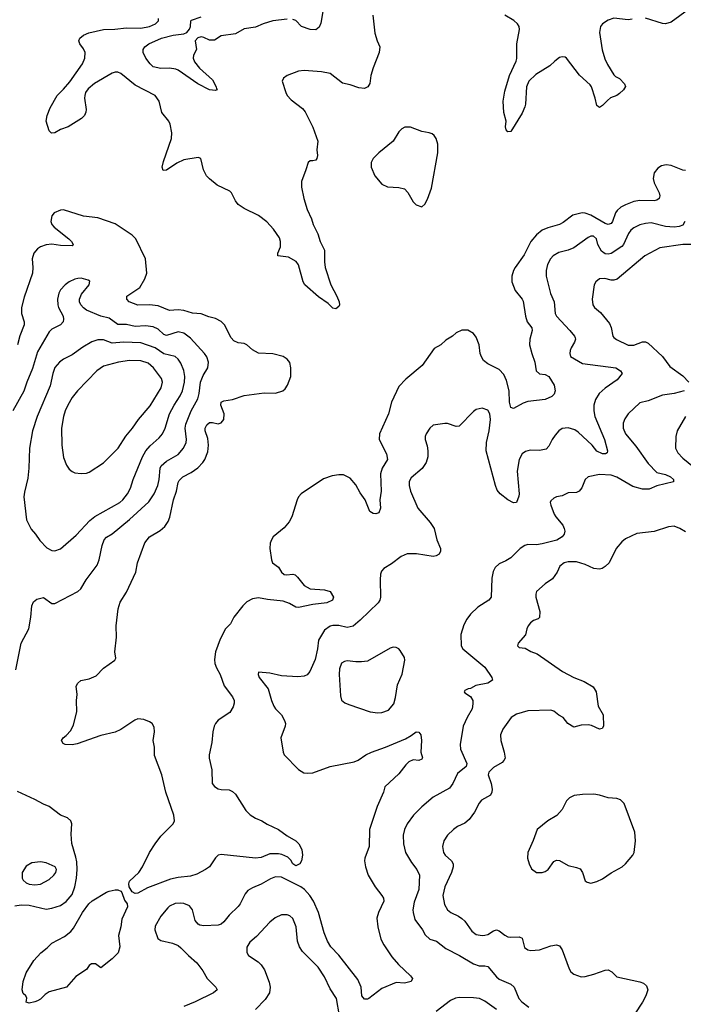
# Model space of a CAD drawing. Header units: inches. Extents: x 1834610 to 2027685, y 642842 to 774116.
# Tile 340 of 632: x 1951305 to 1955934, y 701850 to 708718. Entities that reach past the tile are written whole.
import ezdxf

# ---------------------------------------------------------------- set-up
doc = ezdxf.new("R2010")
doc.units = ezdxf.units.IN
doc.header["$MEASUREMENT"] = 0
doc.layers.add('B9750', color=7, linetype='Continuous')

msp = doc.modelspace()

# ---------------------------------------------------------------- linework, layer by layer
at = {"layer": 'B9750', "color": 5}
for points, elevation in [([(1953422.6, 708790), (1953406, 708694), (1953393.7, 708666.3), (1953371.6, 708648.4), (1953330, 708649.8), (1953270.8, 708670.8), (1953230, 708713.3), (1953210, 708720.8)], 360), ([(1955970, 708789.7), (1955850, 708701.3), (1955810, 708689.6), (1955790, 708691.6), (1955670, 708729.4)], 380), ([(1953767.2, 708750), (1953783.4, 708623.4), (1953797.6, 708570), (1953816.5, 708530), (1953813.1, 708490), (1953770, 708382.7), (1953755.2, 708330), (1953747, 708273), (1953733.1, 708250), (1953710, 708239.3), (1953670, 708242.2), (1953610, 708263.1), (1953555.6, 708275.6), (1953470, 708342.9), (1953410, 708355.8), (1953290, 708363.1), (1953250, 708359.8), (1953170.8, 708330), (1953146, 708310), (1953136, 708290), (1953160.3, 708210), (1953170.4, 708190), (1953199.4, 708159.4), (1953278, 708098), (1953296.7, 708076.7), (1953348.8, 707968.8), (1953383.9, 707870), (1953378, 707810), (1953383.2, 707770), (1953377.4, 707750), (1953370, 707739.6), (1953350, 707733.6), (1953330, 707734.5), (1953316.7, 707723.3), (1953301.7, 707670), (1953270.3, 707590), (1953270.3, 707550), (1953287.2, 707470), (1953310, 707394.8), (1953340.3, 707330), (1953351.8, 707290), (1953384.8, 707224.8), (1953400.8, 707170), (1953430.2, 707110), (1953431.3, 707030), (1953436.9, 706990), (1953474.5, 706870), (1953517.8, 706790), (1953533, 706750), (1953534.8, 706730), (1953530, 706718), (1953510, 706701.2), (1953490, 706705.2), (1953457.8, 706737.8), (1953390, 706786.2), (1953293.3, 706870), (1953282.7, 706890), (1953248.9, 707008.9), (1953232.4, 707032.4), (1953180.9, 707060.9), (1953106.6, 707070), (1953104.7, 707090), (1953125.2, 707134.8), (1953125.2, 707170), (1953116.2, 707196.2), (1953076.5, 707256.5), (1953027.7, 707307.7), (1952971.5, 707351.5), (1952870, 707401.5), (1952830, 707429.4), (1952810, 707455.4), (1952781.6, 707510), (1952770, 707521.8), (1952683, 707563), (1952628.3, 707608.3), (1952608.3, 707630), (1952586, 707670), (1952569.1, 707749.1), (1952550, 707757.8), (1952450, 707741), (1952401.5, 707718.5), (1952330, 707667.6), (1952306.3, 707666.3), (1952299.6, 707690), (1952307.2, 707730), (1952364.7, 707890), (1952366.3, 707930), (1952354, 707990), (1952344.5, 708010), (1952297, 708070), (1952277.4, 708150), (1952250, 708189.6), (1952110, 708262), (1952010, 708344.2), (1951990, 708352.2), (1951970, 708352.2), (1951950, 708345.8), (1951827.7, 708272.3), (1951783.4, 708236.6), (1951764.6, 708210), (1951758.5, 708190), (1951756.9, 708170), (1951768.4, 708091.6), (1951766.4, 708073.6), (1951757.3, 708050), (1951734.8, 708030), (1951644, 707970), (1951590, 707952.7), (1951550, 707929.7), (1951526, 707926), (1951510, 707942), (1951489.5, 708010), (1951496.9, 708050), (1951516.8, 708103.2), (1951565.6, 708190), (1951610, 708232.7), (1951654.7, 708285.3), (1951742, 708410), (1951759.1, 708450), (1951760.5, 708490), (1951750, 708516), (1951724.5, 708550), (1951718.4, 708570), (1951724.5, 708590), (1951749.4, 708610), (1951786, 708626), (1951890, 708649.2), (1951967.7, 708652.3), (1952050, 708662.6), (1952150, 708658.5), (1952210, 708671.1), (1952251.6, 708690), (1952272.6, 708710), (1952273.4, 708726.6)], 380), ([(1953170, 708721), (1953070, 708710.4), (1953003.6, 708690), (1952950, 708667), (1952870, 708655.8), (1952810, 708620.9), (1952710, 708606.8), (1952664.7, 708575.3), (1952630, 708575.2), (1952590, 708594.2), (1952570, 708598), (1952547.8, 708592.2), (1952529.3, 708570), (1952537.3, 708510), (1952516.9, 708470), (1952514.4, 708450), (1952524.3, 708424.3), (1952559.2, 708379.2), (1952650, 708298.4), (1952676.3, 708250), (1952676.9, 708236.9), (1952682, 708230), (1952670, 708224), (1952630, 708229.6), (1952546.6, 708270), (1952410, 708366.6), (1952393.6, 708373.6), (1952350, 708381.2), (1952290, 708378.7), (1952237, 708390), (1952214, 708410), (1952185.2, 708450), (1952165.2, 708490), (1952165.2, 708510), (1952177.2, 708530), (1952206, 708550), (1952293.6, 708590), (1952376, 708610), (1952450, 708620.1), (1952470, 708629.5), (1952490, 708652), (1952496.2, 708670), (1952497.7, 708710), (1952504.1, 708715.9), (1952570, 708739.5)], 360), ([(1955578, 708722), (1955550, 708717), (1955450, 708729.4), (1955410, 708715.1), (1955370, 708689.4), (1955356.4, 708670), (1955348.9, 708630), (1955368.7, 708508.7), (1955385.9, 708445.9), (1955405.3, 708405.3), (1955450, 708334), (1955461.7, 708321.7), (1955490, 708307.7), (1955524, 708270), (1955530, 708252), (1955517.1, 708230), (1955490, 708202.6), (1955470, 708189.8), (1955427.1, 708172.9), (1955404.2, 708155.8), (1955370, 708119.5), (1955350, 708106.6), (1955342, 708110), (1955330, 708119), (1955320.4, 708170), (1955293.1, 708250), (1955283.7, 708263.7), (1955210.6, 708330.6), (1955119.5, 708450), (1955110, 708456.9), (1955090, 708459.6), (1955070, 708453.6), (1955037.1, 708430), (1955003.8, 708396.2), (1954904.6, 708335.4), (1954857.4, 708290), (1954840.9, 708250), (1954834.3, 708130), (1954828.7, 708110), (1954810, 708066.6), (1954730, 707938), (1954710, 707935.3), (1954699, 707950), (1954694, 707970), (1954699.3, 708010), (1954682, 708070), (1954678.3, 708150), (1954690, 708218.8), (1954720.8, 708330), (1954767.5, 708430), (1954771.9, 708448.1), (1954772.6, 708550), (1954792.2, 708650), (1954789.7, 708669.8), (1954776.9, 708690), (1954753, 708713), (1954689.1, 708749.1)], 380), ([(1955950, 707665.7), (1955930, 707669), (1955850, 707700.2), (1955814.5, 707705.5), (1955782, 707698), (1955756.5, 707683.5), (1955730.3, 707650), (1955723.6, 707610), (1955730, 707580.5), (1955766.7, 707510), (1955770.2, 707490), (1955766.4, 707470), (1955750, 707459.1), (1955730, 707454.6), (1955630, 707456.1), (1955590, 707451.2), (1955530, 707427.5), (1955497.8, 707410), (1955472.6, 707387.4), (1955461.6, 707370), (1955440.2, 707310), (1955430, 707297.3), (1955410, 707289.8), (1955390, 707296.5), (1955290, 707354.2), (1955250, 707369.8), (1955228.2, 707371.8), (1955164.1, 707355.9), (1955096.3, 707303.7), (1955070.6, 707290), (1954990, 707267.3), (1954950, 707250.7), (1954910, 707218), (1954870.9, 707170), (1954823, 707077), (1954760.9, 706990), (1954750.2, 706970), (1954738.5, 706930), (1954738.4, 706890), (1954760.2, 706830), (1954809.1, 706770), (1954815.9, 706755.9), (1954833.8, 706650), (1954845, 706610), (1954878, 706570), (1954879.6, 706550), (1954863.5, 706490), (1954862.2, 706450), (1954876.8, 706390), (1954898.4, 706330), (1954908.7, 706268.7), (1954930, 706248.9), (1954970, 706244.4), (1954995.5, 706230), (1955033, 706170), (1955040.5, 706130), (1955033.3, 706106.7), (1955017.3, 706090), (1954970, 706069.7), (1954850, 706054.7), (1954816.2, 706043.8), (1954750, 706006), (1954732.1, 706012.1), (1954722.2, 706050), (1954719.8, 706130), (1954701.1, 706201.1), (1954682.5, 706242.5), (1954650, 706277.7), (1954570, 706317.4), (1954541.4, 706341.4), (1954525.5, 706365.5), (1954516.8, 706390), (1954509.8, 706449.8), (1954490, 706502.7), (1954470, 706529.3), (1954430, 706552.7), (1954390, 706552.7), (1954350, 706535.1), (1954323, 706510), (1954277.4, 706482.6), (1954243, 706450), (1954196.1, 706423.9), (1954113.1, 706306.9), (1953998.3, 706210), (1953950, 706158.7), (1953899.1, 706050), (1953878, 705970), (1953815.8, 705830), (1953812.8, 705790), (1953864.2, 705690), (1953870.2, 705650), (1953832.9, 705590), (1953821, 705550), (1953827.5, 705430), (1953816.5, 705370), (1953822.4, 705310), (1953810, 705279), (1953790, 705272.3), (1953770, 705274.5), (1953747.1, 705287.1), (1953714.2, 705370), (1953678.8, 705418.8), (1953650, 705474), (1953610, 705519.7), (1953564, 705544), (1953530, 705543.5), (1953484.4, 705535.6), (1953424.5, 705515.5), (1953267.4, 705410), (1953250.3, 705390), (1953240.8, 705370), (1953203.6, 705250), (1953185.4, 705214.6), (1953150, 705173), (1953072.7, 705110), (1953060.3, 705090), (1953052.8, 705067.3), (1953050.2, 705030), (1953061.8, 704950), (1953069.2, 704930), (1953110, 704900.2), (1953130, 704865.4), (1953149.2, 704849.2), (1953165.7, 704845.7), (1953210, 704851.3), (1953225.6, 704845.6), (1953243.7, 704830), (1953290, 704772.2), (1953330, 704747.2), (1953430, 704741.6), (1953470, 704730.7), (1953494.8, 704690), (1953486, 704670), (1953448.4, 704651.6), (1953350, 704639.3), (1953250, 704616.9), (1953230, 704621.3), (1953186.7, 704646.7), (1953142.8, 704662.8), (1953032.9, 704672.9), (1952970, 704685.3), (1952930, 704677.6), (1952890, 704656.8), (1952860.3, 704630), (1952799.5, 704550), (1952775.8, 704504.2), (1952740.4, 704470), (1952702.7, 704397.3), (1952670.9, 704309.1), (1952664, 704256), (1952666.9, 704226.9), (1952677.5, 704197.5), (1952703.8, 704150), (1952731, 704071), (1952790, 703994.9), (1952800.3, 703970), (1952800.9, 703950), (1952793.9, 703926.1), (1952770, 703885.1), (1952690, 703832.8), (1952670.2, 703810), (1952660.7, 703790), (1952651.3, 703750), (1952644.2, 703675.8), (1952626.3, 703590), (1952626.8, 703566.8), (1952645.1, 703485.1), (1952648.4, 703390), (1952664, 703370), (1952690, 703354), (1952710, 703347.7), (1952765.2, 703345.2), (1952790, 703334.8), (1952810, 703316), (1952881.4, 703201.4), (1952911.7, 703171.7), (1952949.1, 703149.1), (1952994, 703130), (1953030, 703105.5), (1953110.3, 703070.3), (1953170, 703024.7), (1953230, 702991.3), (1953252, 702970), (1953272, 702930), (1953278, 702890), (1953271.3, 702850), (1953258, 702830), (1953230, 702815.1), (1953210, 702829.7), (1953196, 702856), (1953176.3, 702876.3), (1953134.6, 702894.6), (1953110, 702900.4), (1953050, 702899.8), (1952990, 702874.7), (1952950, 702868.7), (1952710, 702895.8), (1952690, 702889.6), (1952670, 702872), (1952628, 702810), (1952602, 702790), (1952541.5, 702758.5), (1952496.3, 702743.7), (1952410, 702735.3), (1952357.7, 702722.3), (1952197.4, 702662.6), (1952130, 702625.2), (1952110, 702621.9), (1952090, 702633.8), (1952068.9, 702668.9), (1952065, 702690), (1952071.7, 702708.3), (1952136.2, 702770), (1952161.6, 702810), (1952210, 702908.5), (1952248.8, 702970), (1952290, 703022.7), (1952375.4, 703110), (1952385.1, 703130), (1952381.1, 703170), (1952324.2, 703330), (1952295.3, 703450), (1952245.6, 703585.6), (1952244.7, 703644.7), (1952235, 703690), (1952244.6, 703750), (1952243.5, 703783.5), (1952230, 703807.8), (1952210, 703820.9), (1952170, 703836.8), (1952130, 703841.4), (1952107.3, 703832.7), (1952010, 703766.8), (1951970, 703747.7), (1951870, 703724.8), (1951706.8, 703666.8), (1951670, 703659.5), (1951621.2, 703661.2), (1951608, 703670), (1951595.3, 703690), (1951608.7, 703710), (1951630, 703724), (1951660.4, 703759.6), (1951679.4, 703800.6), (1951704.2, 703890), (1951700.9, 703970), (1951705.2, 704010), (1951699, 704070), (1951709.2, 704090), (1951731.6, 704108.4), (1951790, 704119.5), (1951838.3, 704141.7), (1951890, 704194), (1951968.9, 704251.1), (1951975.3, 704264.7), (1951969.4, 704309.4), (1951980.5, 704410), (1951978.8, 704490), (1951992.3, 704607.7), (1952005, 704655), (1952050, 704725.5), (1952114.5, 704865.5), (1952125.6, 704930), (1952178.7, 705070), (1952210, 705110.4), (1952284.1, 705155.9), (1952317.2, 705182.8), (1952341.2, 705218.8), (1952351.5, 705248.5), (1952377.6, 705370), (1952398.8, 705430), (1952409.8, 705490), (1952416.4, 705503.6), (1952443, 705530), (1952500.2, 705559.8), (1952547.4, 705592.6), (1952583.5, 705630), (1952595.7, 705650), (1952616.7, 705703.4), (1952623, 705750), (1952617, 705797), (1952597.8, 705850), (1952599, 705870), (1952610, 705891.3), (1952630, 705908), (1952650, 705909.1), (1952690, 705900.3), (1952710, 705907), (1952729.7, 705930), (1952731.6, 705970), (1952707.4, 706030), (1952709.6, 706050), (1952730, 706059.6), (1952790, 706068.6), (1952870, 706097.6), (1953010, 706115.2), (1953090, 706114), (1953140.5, 706130), (1953156.1, 706143.9), (1953173.3, 706170), (1953196, 706230), (1953195.8, 706290), (1953188.2, 706328.2), (1953171.8, 706350), (1953142.7, 706370), (1953070, 706387.3), (1952970, 706392.8), (1952930, 706414.3), (1952890, 706451.1), (1952870, 706459.2), (1952830, 706465.3), (1952799.3, 706479.3), (1952779.7, 706499.7), (1952732.9, 706590), (1952710, 706612.2), (1952670, 706633.9), (1952624.6, 706644.6), (1952570, 706666), (1952510, 706672.3), (1952450, 706689.8), (1952410, 706695.3), (1952350, 706690.8), (1952270, 706722.3), (1952210, 706729), (1952130, 706727.7), (1952069.6, 706750), (1952051.3, 706770), (1952053.3, 706790), (1952142, 706850), (1952178.9, 706910), (1952191.3, 706950), (1952181.5, 707050), (1952115, 707190), (1952090, 707215), (1951970, 707295.3), (1951850, 707336.4), (1951750, 707348.5), (1951610, 707391.6), (1951589.5, 707389.5), (1951544.4, 707370), (1951528.8, 707350), (1951521.3, 707310), (1951528.4, 707290), (1951545.5, 707270), (1951648, 707190), (1951667.3, 707170), (1951677.3, 707150), (1951670, 707141.2), (1951590, 707144.1), (1951530, 707152.4), (1951490, 707148.9), (1951450, 707133.6), (1951430, 707120.9), (1951403.5, 707090), (1951391.1, 707050), (1951396.8, 706990), (1951394.7, 706950), (1951337.1, 706782.9), (1951317.2, 706710), (1951317.1, 706670), (1951336, 706610), (1951336, 706590), (1951305.9, 706514.1), (1951290, 706449.3)], 420), ([(1955944.3, 707310), (1955930, 707285.3), (1955904.9, 707275.1), (1955870, 707271.1), (1955810, 707276.1), (1955710, 707300.2), (1955670, 707297.7), (1955630, 707286.8), (1955590, 707267.6), (1955567.9, 707250), (1955552.9, 707227.1), (1955517.3, 707150), (1955504.3, 707135.7), (1955430, 707088.1), (1955410, 707083), (1955390, 707085.6), (1955363.7, 707103.7), (1955338, 707150), (1955329.7, 707190), (1955308.3, 707208.3), (1955290, 707207.4), (1955270, 707198.8), (1955170, 707126.6), (1955130, 707110.7), (1955065.4, 707094.6), (1955025.5, 707070), (1955008.4, 707050), (1954987, 707010), (1954977, 706970), (1954976.5, 706930), (1955007.7, 706807.7), (1955034.4, 706750), (1955040.8, 706670), (1955050.3, 706650), (1955143.7, 706550), (1955175.5, 706510), (1955179, 706499), (1955181.6, 706490), (1955175.8, 706470), (1955151.7, 706430), (1955145.3, 706410), (1955141.5, 706390), (1955147.2, 706370), (1955230, 706319.2), (1955462.8, 706290), (1955496, 706270), (1955507.3, 706250), (1955473.8, 706206.2), (1955390, 706147.4), (1955347.9, 706110), (1955320.7, 706070), (1955310.2, 706030), (1955310.2, 705990), (1955316.9, 705950), (1955383.5, 705790), (1955404.9, 705710), (1955402, 705698), (1955391.3, 705690), (1955370, 705689.8), (1955330, 705708.7), (1955298.9, 705750), (1955200.6, 705840.6), (1955177, 705857), (1955130, 705871.7), (1955090, 705867.1), (1955065.3, 705850), (1955039.5, 705820.5), (1955018.3, 705790), (1954997.2, 705742.8), (1954977, 705723), (1954930, 705713.5), (1954865, 705715), (1954834.4, 705705.6), (1954810, 705689.6), (1954790.2, 705650), (1954775.8, 705570), (1954788.8, 705411.2), (1954786.4, 705393.6), (1954770.3, 705349.7), (1954750, 705347.3), (1954710, 705368), (1954657.6, 705410), (1954636.6, 705436.6), (1954623.1, 705470), (1954558.9, 705710), (1954562, 705770), (1954580.4, 705850), (1954589.6, 705930), (1954585.1, 705970), (1954570, 705994.5), (1954530, 706009.5), (1954490, 705999.3), (1954470, 705986), (1954370, 705883.7), (1954350, 705880.7), (1954290, 705900.9), (1954270, 705902.7), (1954190, 705889), (1954166.8, 705870), (1954140.7, 705830), (1954133.4, 705810), (1954133, 705790), (1954146.7, 705746.7), (1954152, 705710), (1954151.6, 705670), (1954140.3, 705630), (1954112.4, 705587.6), (1954036.5, 705523.5), (1954022.6, 705497.4), (1954021.5, 705470), (1954030.2, 705430), (1954081.1, 705310), (1954168.4, 705210), (1954197.1, 705170), (1954214.6, 705090), (1954240.9, 705030), (1954241.1, 705010), (1954230.4, 704990), (1954210, 704978.3), (1954190, 704974.2), (1954072.8, 704992.8), (1954008.2, 704991.8), (1953966.3, 704973.7), (1953897.9, 704922.1), (1953844.4, 704890), (1953828.2, 704871.8), (1953820.9, 704850), (1953818.3, 704810), (1953822.6, 704690), (1953817, 704670), (1953804.4, 704650), (1953680.4, 704530), (1953630, 704488.7), (1953590, 704478.2), (1953530, 704492.3), (1953490, 704492.4), (1953470, 704487.6), (1953430, 704460.4), (1953389.2, 704390), (1953382.5, 704330), (1953365.8, 704254.2), (1953328.7, 704171.3), (1953310, 704149.3), (1953290, 704139.5), (1953245.5, 704134.5), (1953130, 704142.3), (1953050, 704158.9), (1952970, 704166), (1952967.7, 704150), (1952974.8, 704130), (1953038, 704050), (1953060.5, 703970), (1953077.1, 703930), (1953088.2, 703910), (1953130, 703870.4), (1953152.8, 703830), (1953158.5, 703810), (1953157.3, 703790), (1953127.4, 703710), (1953142.6, 703610), (1953150.2, 703590.2), (1953249, 703489), (1953285.8, 703465.8), (1953310, 703461.5), (1953350, 703464.7), (1953470, 703509), (1953638, 703542), (1953667, 703553), (1953719.5, 703590), (1953758, 703610), (1953857.2, 703642.8), (1953997, 703703), (1954035.8, 703724.2), (1954070, 703750.2), (1954090, 703748.7), (1954103.2, 703730), (1954108.8, 703690), (1954104.2, 703610), (1954114.9, 703570), (1954110, 703559.3), (1954090, 703549.8), (1954050, 703554.7), (1954019.4, 703540.6), (1953999, 703521), (1953950, 703458), (1953851.8, 703368.2), (1953842.3, 703330), (1953799.6, 703230), (1953744.6, 703070), (1953741.7, 702950), (1953713.4, 702870), (1953710.3, 702850), (1953716.5, 702810), (1953736.9, 702750), (1953783.6, 702670), (1953832, 702610), (1953842, 702590), (1953844.6, 702570), (1953808, 702490), (1953796.2, 702450), (1953802.2, 702390), (1953824.2, 702304.2), (1953844.7, 702264.7), (1953902, 702182), (1953948.2, 702128.2), (1954032, 702048), (1954044.9, 702030), (1954034.9, 702010), (1953990, 701998.5), (1953930, 702002), (1953830, 701959.3), (1953741, 701890), (1953730, 701885.1), (1953710, 701885.1), (1953691.5, 701910), (1953687.1, 701970), (1953663.7, 702023.7), (1953530, 702192.1), (1953476.4, 702250), (1953451.9, 702290), (1953429, 702349), (1953389.8, 702490), (1953354.8, 702570), (1953328.2, 702610), (1953291.6, 702650), (1953266.2, 702670), (1953130, 702737.8), (1953090, 702738.4), (1953054.2, 702725.8), (1952990, 702688.3), (1952930, 702663.5), (1952896.1, 702643.9), (1952878.7, 702621.3), (1952843.2, 702550), (1952830, 702532.8), (1952767.1, 702472.9), (1952730, 702426.3), (1952710, 702409.7), (1952690, 702402.6), (1952590, 702397.6), (1952562.4, 702402.4), (1952549.2, 702410), (1952530, 702434), (1952509.6, 702510), (1952490, 702536.2), (1952450, 702553.3), (1952430, 702556.3), (1952390, 702553.3), (1952350, 702534.5), (1952337.3, 702522.7), (1952290, 702464), (1952250, 702395.3), (1952247, 702370), (1952268.6, 702308.6), (1952290, 702295.5), (1952370, 702276.3), (1952410, 702259.1), (1952430, 702244.9), (1952482, 702190), (1952539.9, 702139.9), (1952582.9, 702082.9), (1952612.4, 702030), (1952673, 701970), (1952682, 701950), (1952657.3, 701930), (1952530, 701867.6), (1952450, 701834.5)], 440), ([(1956010.8, 707149.2), (1955930, 707149.8), (1955770, 707126.4), (1955665.7, 707070), (1955472.5, 706907.5), (1955450, 706900.5), (1955430, 706900.4), (1955387, 706913), (1955349, 706911), (1955324.9, 706890), (1955313, 706870), (1955299.3, 706770), (1955303, 706730), (1955315.5, 706710), (1955355.5, 706675.5), (1955418.7, 706598.7), (1955431.1, 706571.1), (1955443.7, 706510), (1955450, 706500.5), (1955467.2, 706487.2), (1955550, 706447.4), (1955590, 706449), (1955650, 706470.3), (1955670, 706471.6), (1955690, 706462.6), (1955789.3, 706369.3), (1955839.3, 706299.3), (1955930, 706233.2), (1955972.8, 706190)], 460), ([(1951277.8, 704182.2), (1951315.8, 704370), (1951367.8, 704470), (1951382.4, 704550), (1951389.8, 704630), (1951401.7, 704658.3), (1951423.6, 704676.4), (1951470, 704687.7), (1951530, 704646.8), (1951550, 704646.8), (1951709.7, 704730.3), (1951731.3, 704748.7), (1951769.5, 704810), (1951845.7, 704914.3), (1951858.5, 704950), (1951879.3, 705050), (1951895.1, 705090), (1951910.7, 705109.3), (1951950, 705132.7), (1952070, 705232.6), (1952204.8, 705355.2), (1952242.9, 705410), (1952269, 705470), (1952277.7, 705510), (1952285, 705590), (1952292.6, 705607.4), (1952330, 705639), (1952410, 705686), (1952447.7, 705730), (1952465.8, 705770), (1952468.9, 705790), (1952459.3, 705870), (1952463, 705897), (1952501.3, 705990), (1952546.8, 706073.2), (1952556, 706110), (1952565.4, 706190), (1952584.6, 706235.4), (1952616.8, 706290), (1952621.5, 706330), (1952610, 706366.6), (1952594.7, 706390), (1952496.4, 706496.4), (1952450, 706532.8), (1952410, 706541.6), (1952330, 706516.2), (1952310, 706522.9), (1952270, 706560.7), (1952235.2, 706575.2), (1952181.7, 706581.7), (1952110, 706578.5), (1952050, 706592.2), (1951990, 706593.3), (1951930, 706636.5), (1951871.2, 706651.2), (1951771.6, 706691.6), (1951748.8, 706708.8), (1951731.5, 706730), (1951722.4, 706750), (1951721.6, 706770), (1951736.1, 706803.9), (1951789, 706870), (1951793.6, 706893.6), (1951782, 706902), (1951734.2, 706914.2), (1951710, 706914), (1951690, 706909.4), (1951650, 706889.4), (1951622.8, 706870), (1951590, 706833.2), (1951577.1, 706810), (1951568.4, 706770), (1951570.4, 706730), (1951575.8, 706710), (1951607.2, 706650), (1951610.3, 706630), (1951607, 706610), (1951588.4, 706590), (1951530, 706558.8), (1951510, 706540.4), (1951430, 706400.4), (1951393.7, 706286.3), (1951353.7, 706190), (1951332.9, 706127.1), (1951256.9, 705990)], 440), ([(1955940.7, 706130), (1955871, 706110), (1955790, 706099.8), (1955690, 706060.4), (1955630, 706044.7), (1955548.4, 705970), (1955525.3, 705934.7), (1955515.1, 705904.9), (1955515.3, 705870), (1955530.3, 705830), (1955603.6, 705743.6), (1955690, 705622.8), (1955750, 705560.3), (1955810, 705544.9), (1955844.9, 705530), (1955866.8, 705510), (1955864.7, 705495.3), (1955750, 705467.6), (1955696.7, 705443.3), (1955650, 705443.2), (1955581.9, 705461.9), (1955470, 705527.8), (1955430, 705540.7), (1955350, 705544.8), (1955270, 705529.6), (1955248.5, 705510), (1955227.1, 705452.9), (1955207.3, 705430), (1955190, 705419.6), (1955130, 705418.4), (1955090, 705397), (1955050.4, 705389.6), (1955030, 705380.9), (1955010, 705362), (1955006, 705350), (1955010, 705332), (1955032.7, 705270), (1955043.8, 705250), (1955093, 705193), (1955103.1, 705170), (1955108.8, 705150), (1955102.8, 705130), (1955088.9, 705110), (1955052.9, 705087.1), (1954950, 705061.6), (1954910, 705054.8), (1954850, 705058), (1954829, 705051), (1954796.3, 705030), (1954730, 704965.1), (1954696.2, 704943.8), (1954650, 704923.7), (1954622.6, 704897.4), (1954608, 704870), (1954598, 704822), (1954593, 704690), (1954577.3, 704670), (1954499.9, 704620.1), (1954449.1, 704570.9), (1954423.7, 704536.3), (1954403.6, 704496.4), (1954383.1, 704430), (1954384.2, 704350), (1954395.8, 704330), (1954550, 704202.4), (1954597.3, 704130), (1954604, 704110), (1954570, 704089.7), (1954485.7, 704074.3), (1954450, 704052.7), (1954434, 704050), (1954410, 704038), (1954404.7, 704030), (1954410, 704022), (1954450, 703998), (1954464.9, 703970), (1954466.2, 703946.2), (1954461.3, 703910), (1954426, 703850), (1954399.5, 703790), (1954378, 703662), (1954380.8, 703630), (1954424.4, 703530), (1954419.5, 703510), (1954359.1, 703460.9), (1954326.4, 703390), (1954303, 703357), (1954190, 703295.4), (1954110, 703227.6), (1954051.6, 703170), (1954007.9, 703110), (1953989, 703070), (1953979.6, 703030), (1953981.7, 702970), (1953996, 702910), (1954038.7, 702838.7), (1954076.1, 702790), (1954094, 702750), (1954088.4, 702650), (1954057.6, 702562.4), (1954047.2, 702510), (1954048.8, 702490), (1954062.1, 702442.1), (1954115.9, 702370), (1954133.9, 702333.9), (1954165.2, 702305.2), (1954212.7, 702290), (1954278.2, 702238.2), (1954371.8, 702190), (1954470, 702131.3), (1954510, 702117.3), (1954550, 702119.5), (1954570, 702114.4), (1954630, 702041.1), (1954650, 702024.6), (1954730.2, 701990.2), (1954754, 701970), (1954787.7, 701890), (1954807.4, 701867.4), (1954857.3, 701830)], 460), ([(1955948.9, 705950), (1955892, 705850), (1955881.7, 705810), (1955878.7, 705730), (1955895.8, 705695.8), (1955930, 705659.5), (1956043.6, 705570)], 480), ([(1955950, 705144.7), (1955910, 705169.7), (1955870, 705184.7), (1955830, 705181.3), (1955730, 705148.4), (1955610, 705134.7), (1955530, 705096.9), (1955504.7, 705075.3), (1955465.5, 705030), (1955416, 704930), (1955390, 704903.5), (1955369.2, 704890.8), (1955350, 704885.1), (1955310, 704890.7), (1955250, 704918.7), (1955190, 704936.8), (1955130, 704937.6), (1955103, 704930), (1955072.8, 704907.2), (1955054.6, 704865.4), (1955021, 704819), (1954970, 704783), (1954909.3, 704730.7), (1954904.4, 704710), (1954905.8, 704690), (1954932.6, 704590), (1954931.7, 704548.3), (1954920.9, 704539.1), (1954890, 704527.3), (1954868.2, 704510), (1954852.7, 704490), (1954843, 704470), (1954832.8, 704427.2), (1954781, 704370), (1954778, 704350), (1954790, 704338), (1954830, 704334.8), (1954871, 704310), (1954915.1, 704295.1), (1955091.7, 704171.7), (1955170, 704130.4), (1955242.4, 704102.4), (1955304.2, 704064.2), (1955326.4, 704030), (1955341.3, 703930), (1955374.9, 703870), (1955377.3, 703790), (1955367.1, 703772.9), (1955350.4, 703769.6), (1955294.5, 703794.5), (1955270, 703800.4), (1955222.2, 703797.8), (1955170, 703783.1), (1955128.3, 703810), (1955095.6, 703850), (1955066.2, 703866.2), (1955030, 703895.1), (1955010, 703901), (1954850, 703897.3), (1954770, 703874), (1954733.4, 703850), (1954675.5, 703770), (1954658, 703730), (1954660.4, 703690), (1954685.3, 703610), (1954691.9, 703568.1), (1954683.1, 703550), (1954670, 703537.7), (1954610, 703501.8), (1954577.3, 703470), (1954573.6, 703450), (1954592.7, 703390), (1954599.7, 703350), (1954598.6, 703330), (1954590.3, 703310), (1954525.4, 703274.6), (1954510, 703254), (1954476.9, 703190), (1954439.8, 703140.2), (1954410, 703114), (1954359.1, 703090), (1954330, 703069.7), (1954290.3, 703030), (1954264.2, 702990), (1954254.3, 702950), (1954260.3, 702910), (1954272, 702890), (1954317, 702850), (1954327.8, 702830), (1954329.2, 702810), (1954316.2, 702770), (1954271.2, 702670), (1954257.3, 702610), (1954267.3, 702547.3), (1954288.2, 702508.2), (1954313, 702490), (1954365.6, 702465.6), (1954389.4, 702449.4), (1954409.4, 702429.4), (1954459.4, 702359.4), (1954490, 702337.6), (1954530, 702330.3), (1954550, 702331.6), (1954570, 702337.7), (1954610, 702363.6), (1954630, 702370.2), (1954650, 702363.2), (1954690, 702331.3), (1954710, 702321.8), (1954730, 702318.2), (1954790, 702321.7), (1954810, 702312.2), (1954826.2, 702246.2), (1954850, 702230.3), (1954870, 702225.8), (1954930, 702230.2), (1955010, 702257.7), (1955050, 702264.9), (1955070, 702257.1), (1955089, 702229), (1955137.5, 702097.5), (1955150, 702076.3), (1955170, 702060.5), (1955222.8, 702042.8), (1955250, 702043.8), (1955310, 702059.5), (1955390, 702088), (1955410.4, 702090.3), (1955436.1, 702076.1), (1955470, 702042.8), (1955630, 702007.7), (1955656.7, 701996.7), (1955678.4, 701978.4), (1955687.7, 701950), (1955673.7, 701910), (1955650, 701864.5), (1955596.4, 701783.6)], 480), ([(1951270, 702537.6), (1951315.6, 702544.4), (1951370, 702541.2), (1951490, 702513.2), (1951530, 702520.2), (1951590, 702540.2), (1951630, 702568), (1951670, 702614.9), (1951690, 702670.6), (1951701.1, 702730), (1951706.1, 702790), (1951703.1, 702843.1), (1951697.4, 702877.4), (1951668.2, 702971.8), (1951662.7, 703037.3), (1951669.3, 703110), (1951661.2, 703130), (1951639, 703150), (1951590, 703169.6), (1951510, 703229.6), (1951470, 703245.1), (1951410, 703279.7), (1951290, 703335.1)], 440), ([(1953535, 701770), (1953513.8, 701890), (1953470, 701956.9), (1953430, 702042.4), (1953387.2, 702110), (1953277.9, 702217.9), (1953255.6, 702250), (1953242, 702290), (1953234.2, 702390), (1953210, 702449.4), (1953190, 702467.3), (1953170, 702473.6), (1953130, 702473.3), (1953087.1, 702452.9), (1953050, 702423.6), (1952956.1, 702323.9), (1952910, 702282.7), (1952890.4, 702249.6), (1952890.4, 702210.4), (1952900.5, 702190), (1952967.4, 702147.4), (1952990, 702124.9), (1953012.4, 702090), (1953045.3, 702005.2), (1953051.5, 701970), (1953046.9, 701930), (1953017.2, 701882.8), (1952950, 701813)], 460), ([(1954630, 701813.3), (1954550, 701872.3), (1954512.7, 701890), (1954470, 701896.2), (1954370, 701898), (1954346.1, 701893.9), (1954310, 701875.6), (1954210, 701798.9)], 460)]:
    msp.add_lwpolyline(points, dxfattribs=dict(at, elevation=elevation))
for points, elevation in [([(1954030, 707969.7), (1953991.8, 707968.2), (1953970, 707957.6), (1953950, 707937), (1953909.1, 707870), (1953811.3, 707790), (1953770.3, 707750), (1953757.4, 707722.6), (1953757.3, 707690), (1953782.6, 707630), (1953831.2, 707571.2), (1953870, 707552.9), (1953950, 707548.8), (1953990, 707538.4), (1954013, 707513), (1954050, 707446.8), (1954070, 707426), (1954110, 707412), (1954130, 707431.3), (1954150, 707466), (1954177.8, 707542.2), (1954222, 707790), (1954222.5, 707850), (1954209.8, 707890), (1954196.8, 707910), (1954181.7, 707921.7), (1954161.2, 707930), (1954110, 707939.3)], 420), ([(1951850, 706485.8), (1951807.9, 706472.1), (1951745.1, 706434.9), (1951670, 706380.4), (1951610, 706349.7), (1951583.1, 706330), (1951550, 706291.8), (1951535, 706250), (1951516.2, 706163.8), (1951426.5, 705950), (1951394.5, 705850), (1951372.9, 705730), (1951369.3, 705590.7), (1951360.4, 705519.6), (1951337.2, 705422.8), (1951334.3, 705390), (1951351.6, 705230), (1951385.4, 705165.4), (1951416, 705130), (1951444.7, 705084.7), (1951494.1, 705034.1), (1951530, 705014.9), (1951550, 705012.4), (1951590, 705026.7), (1951698.5, 705121.5), (1951794.3, 705225.7), (1951830, 705252.6), (1952002.2, 705350), (1952024.8, 705370), (1952057.1, 705410), (1952076.8, 705450), (1952095.8, 705510), (1952161.5, 705670), (1952185.5, 705710), (1952214.3, 705745.7), (1952278.1, 705801.9), (1952301.4, 705830), (1952320.7, 705870), (1952349, 705970), (1952381.4, 706030), (1952425.2, 706094.8), (1952440.9, 706130), (1952454.1, 706190), (1952455.7, 706230), (1952450.5, 706270.5), (1952430, 706323.5), (1952411, 706351), (1952390, 706369.8), (1952310, 706387.1), (1952249.1, 706429.1), (1952150, 706464.9), (1952030, 706468.6), (1951950, 706461.9), (1951890, 706484.1)], 460), ([(1952070, 706341.9), (1951994, 706330), (1951890, 706301.4), (1951843.6, 706270), (1951708, 706130), (1951670, 706082), (1951640.2, 706030), (1951622.4, 705990), (1951611.5, 705950), (1951597.4, 705870), (1951598.7, 705750), (1951610, 705664.7), (1951630.6, 705610), (1951650, 705582.8), (1951670, 705566.8), (1951690, 705557.3), (1951733.7, 705553.7), (1951770, 705555.5), (1951790, 705561.6), (1951890, 705626.4), (1951991.3, 705728.7), (1952045.8, 705814.2), (1952092.4, 705870), (1952133.5, 705930), (1952215.8, 706024.2), (1952292.2, 706150), (1952301.1, 706190), (1952294.5, 706214.5), (1952238.4, 706290), (1952202, 706322), (1952150, 706338.5)], 480), ([(1953910, 704341.2), (1953890, 704335.1), (1953730, 704243.1), (1953690, 704238.7), (1953650, 704238.7), (1953590, 704246.6), (1953570, 704242.4), (1953550, 704229.3), (1953536, 704190), (1953533.8, 704150), (1953542.3, 704002.3), (1953550.5, 703970.5), (1953573, 703953), (1953600.5, 703940.5), (1953750, 703890.7), (1953803.8, 703883.8), (1953830, 703886.4), (1953877.1, 703902.9), (1953914, 703946), (1953927.4, 703990), (1953941.2, 704078.8), (1953973.1, 704153.1), (1953992.3, 704250), (1953989.4, 704270), (1953958.9, 704318.9), (1953949.5, 704329.5), (1953930, 704339.3)], 460), ([(1955310, 703316.5), (1955230, 703314), (1955173.8, 703306.2), (1955140.7, 703290), (1955119.1, 703270), (1955088.4, 703210), (1955052.4, 703167.6), (1954990, 703129.6), (1954914.9, 703070), (1954887.7, 702992.3), (1954850.6, 702910), (1954847.7, 702870), (1954859.1, 702830), (1954876.1, 702796.1), (1954910, 702770.5), (1954950, 702768.8), (1954970, 702775.8), (1954991.2, 702790), (1955030, 702846), (1955050, 702856.4), (1955070, 702852.2), (1955130, 702817.3), (1955190, 702804.9), (1955214.7, 702794.7), (1955231.5, 702770), (1955250, 702710.7), (1955262.8, 702702.7), (1955290, 702695.8), (1955330, 702705.7), (1955370, 702724.9), (1955431.9, 702768.1), (1955507, 702810), (1955531.8, 702830), (1955582.9, 702890), (1955591.5, 702910), (1955601.6, 702990), (1955595.1, 703050), (1955520.9, 703250), (1955495.3, 703275.3), (1955470, 703284.7), (1955410, 703290.9), (1955349.8, 703309.8)], 520), ([(1951450, 702844), (1951390, 702835.8), (1951350, 702813.6), (1951322.8, 702770), (1951321.5, 702730), (1951330, 702716.4), (1951350, 702698.3), (1951370, 702688.3), (1951410, 702683.2), (1951450, 702689.2), (1951510, 702721.5), (1951543.1, 702750), (1951556, 702770), (1951561.7, 702790), (1951551.3, 702810), (1951490, 702836)], 460), ([(1951870, 702104), (1951832.5, 702132.5), (1951806.7, 702133.3), (1951790, 702120.9), (1951770, 702092), (1951695.8, 702044.2), (1951631, 701970), (1951510, 701938), (1951482, 701918), (1951450, 701886.6), (1951430, 701873.2), (1951410, 701866.6), (1951370, 701858), (1951350, 701866), (1951354, 701894), (1951348.4, 701908.4), (1951330, 701926), (1951322, 701950), (1951328.7, 702010), (1951349, 702070), (1951403.9, 702156.1), (1951452.7, 702210), (1951496.9, 702243.1), (1951530, 702275.5), (1951616.3, 702323.7), (1951662.4, 702357.6), (1951680, 702380), (1951743.1, 702490), (1951787.4, 702550), (1951810, 702571.6), (1951910, 702632.2), (1951930, 702639.5), (1951970, 702648.9), (1951990, 702649), (1952010, 702639.1), (1952017.8, 702630), (1952035.8, 702575.8), (1952055.4, 702550), (1952056.8, 702530), (1952016.4, 702443.6), (1952011.3, 702390), (1951994.2, 702330), (1952004, 702250), (1951991, 702210), (1951950, 702166.6)], 420)]:
    msp.add_lwpolyline(points, close=True, dxfattribs=dict(at, elevation=elevation))

doc.saveas('drawing.dxf')
